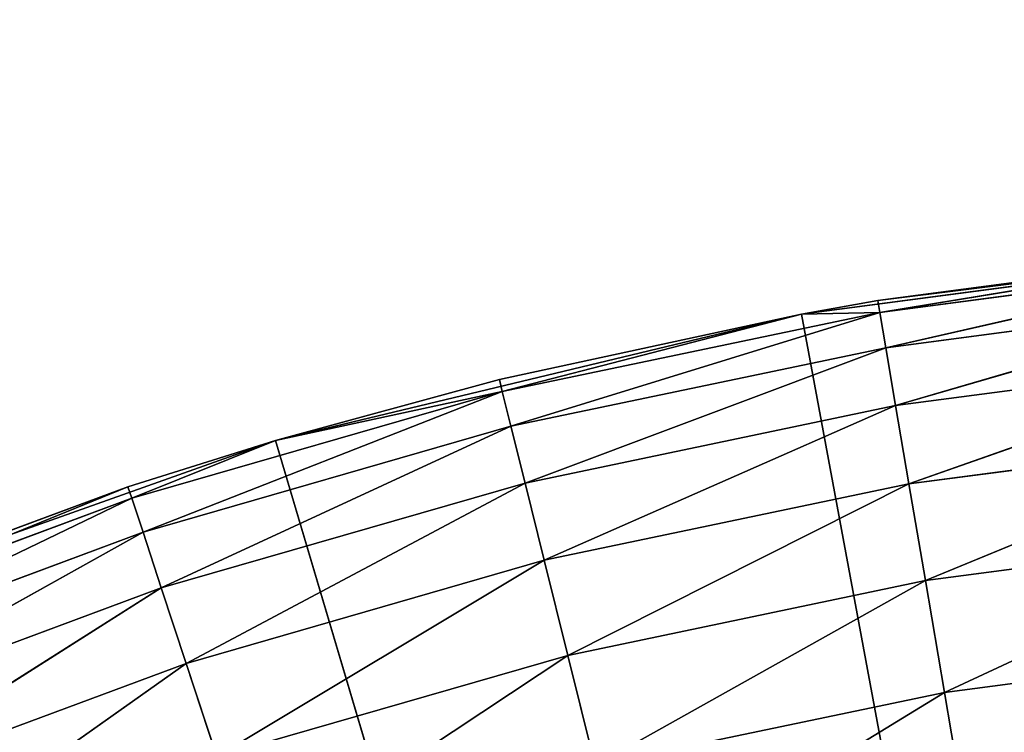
# Model space of a CAD drawing. Extents: x 0.1 to 25.1, y 0 to 8.
# Tile 565 of 582: x 22.9132 to 23.037, y 2.7621 to 2.8517. Entities that reach past the tile are written whole.
import ezdxf

# ---------------------------------------------------------------- set-up
doc = ezdxf.new("R2010")
doc.units = 0
doc.header["$LTSCALE"] = 2.54
doc.layers.get('0').update_dxf_attribs({"color": 13, "linetype": 'CONTINUOUS'})

# ---------------------------------------------------------------- blocks, each defined once
blk = doc.blocks.new('P__KA__AZIENKOWA_DOCIA_25C')
at = {"color": 0}
for p, q in [((23.01156, 2.81472, 29.35), (23.07901, 2.82363, 29.35)), ((23.01156, 2.81472, 29.35), (23.07901, 2.82363, 29.35)), ((23.07901, 2.82363, 29.35), (23.02113, 2.81643, 28.95)), ((23.07901, 2.82363, 29.35), (23.02113, 2.81643, 28.95)), ((23.06932, 2.82279, 28.95), (23.02113, 2.81643, 28.95)), ((23.06932, 2.82279, 28.95), (23.02113, 2.81643, 28.95)), ((23.02139, 2.81493, 28.93264), (23.06932, 2.82279, 28.95)), ((23.02139, 2.81493, 28.93264), (23.06932, 2.82279, 28.95)), ((23.02139, 2.81493, 28.93264), (23.06946, 2.82128, 28.93264)), ((23.02139, 2.81493, 28.93264), (23.06946, 2.82128, 28.93264)), ((23.02215, 2.81048, 28.9158), (23.06946, 2.82128, 28.93264)), ((23.02215, 2.81048, 28.9158), (23.06946, 2.82128, 28.93264)), ((23.02215, 2.81048, 28.9158), (23.06989, 2.81679, 28.9158)), ((23.02215, 2.81048, 28.9158), (23.06989, 2.81679, 28.9158)), ((23.02338, 2.80322, 28.9), (23.06989, 2.81679, 28.9158)), ((23.02338, 2.80322, 28.9), (23.06989, 2.81679, 28.9158)), ((23.01156, 2.81472, 29.35), (23.02113, 2.81643, 28.95)), ((23.02113, 2.81643, 28.95), (23.01156, 2.81472, 28.95)), ((23.01156, 2.81472, 29.35), (23.02113, 2.81643, 28.95)), ((23.02113, 2.81643, 28.95), (23.01156, 2.81472, 28.95)), ((23.02113, 2.81643, 28.95), (23.02139, 2.81493, 28.93264)), ((23.02113, 2.81643, 28.95), (23.02139, 2.81493, 28.93264)), ((22.94541, 2.79882, 29.35), (23.01156, 2.81472, 29.35)), ((22.94541, 2.79882, 29.35), (23.01156, 2.81472, 29.35)), ((23.01156, 2.81472, 29.35), (22.97355, 2.80648, 28.95)), ((23.01156, 2.81472, 29.35), (22.97355, 2.80648, 28.95)), ((23.01156, 2.81472, 28.95), (22.97355, 2.80648, 28.95)), ((23.01156, 2.81472, 28.95), (22.97355, 2.80648, 28.95)), ((23.02139, 2.81493, 28.93264), (22.97392, 2.80501, 28.93264)), ((23.02139, 2.81493, 28.93264), (22.97392, 2.80501, 28.93264)), ((23.01156, 2.81472, 28.95), (22.97392, 2.80501, 28.93264)), ((23.01156, 2.81472, 28.95), (22.97392, 2.80501, 28.93264)), ((23.02139, 2.81493, 28.93264), (22.97501, 2.80063, 28.9158)), ((23.02139, 2.81493, 28.93264), (22.97501, 2.80063, 28.9158)), ((23.02139, 2.81493, 28.93264), (23.01156, 2.81472, 28.95)), ((23.02139, 2.81493, 28.93264), (23.01156, 2.81472, 28.95)), ((23.01156, 2.81472, 29.35), (23.01156, 2.81472, 28.95)), ((23.01156, 2.81472, 29.35), (23.01156, 2.81472, 28.95)), ((23.13026, 2.17566, 29.35), (23.01156, 2.81472, 29.35)), ((23.13026, 2.17566, 29.35), (23.01156, 2.81472, 29.35)), ((23.02215, 2.81048, 28.9158), (23.02139, 2.81493, 28.93264)), ((23.02215, 2.81048, 28.9158), (23.02139, 2.81493, 28.93264)), ((23.02215, 2.81048, 28.9158), (22.97501, 2.80063, 28.9158)), ((23.02215, 2.81048, 28.9158), (22.97501, 2.80063, 28.9158)), ((23.02215, 2.81048, 28.9158), (22.97678, 2.79348, 28.9)), ((23.02215, 2.81048, 28.9158), (22.97678, 2.79348, 28.9)), ((23.02338, 2.80322, 28.9), (23.02215, 2.81048, 28.9158)), ((23.02338, 2.80322, 28.9), (23.02215, 2.81048, 28.9158)), ((23.02338, 2.80322, 28.9), (23.07058, 2.80945, 28.9)), ((23.02338, 2.80322, 28.9), (23.07058, 2.80945, 28.9)), ((23.02506, 2.79337, 28.88572), (23.07058, 2.80945, 28.9)), ((23.02506, 2.79337, 28.88572), (23.07058, 2.80945, 28.9)), ((22.94541, 2.79882, 29.35), (22.97355, 2.80648, 28.95)), ((22.97355, 2.80648, 28.95), (22.94541, 2.79882, 28.95)), ((22.94541, 2.79882, 29.35), (22.97355, 2.80648, 28.95)), ((22.97355, 2.80648, 28.95), (22.94541, 2.79882, 28.95)), ((22.97355, 2.80648, 28.95), (22.97392, 2.80501, 28.93264)), ((22.97355, 2.80648, 28.95), (22.97392, 2.80501, 28.93264)), ((22.97392, 2.80501, 28.93264), (22.92732, 2.79156, 28.93264)), ((22.97392, 2.80501, 28.93264), (22.92732, 2.79156, 28.93264)), ((22.97392, 2.80501, 28.93264), (22.92874, 2.78728, 28.9158)), ((22.97392, 2.80501, 28.93264), (22.92874, 2.78728, 28.9158)), ((22.97392, 2.80501, 28.93264), (22.94541, 2.79882, 28.95)), ((22.97392, 2.80501, 28.93264), (22.94541, 2.79882, 28.95)), ((22.97501, 2.80063, 28.9158), (22.97392, 2.80501, 28.93264)), ((22.97501, 2.80063, 28.9158), (22.97392, 2.80501, 28.93264)), ((23.02338, 2.80322, 28.9), (22.97678, 2.79348, 28.9)), ((23.02338, 2.80322, 28.9), (22.97678, 2.79348, 28.9)), ((23.02338, 2.80322, 28.9), (22.97919, 2.78378, 28.88572)), ((23.02338, 2.80322, 28.9), (22.97919, 2.78378, 28.88572)), ((23.02506, 2.79337, 28.88572), (23.02338, 2.80322, 28.9)), ((23.02506, 2.79337, 28.88572), (23.02338, 2.80322, 28.9)), ((22.97501, 2.80063, 28.9158), (22.92874, 2.78728, 28.9158)), ((22.97501, 2.80063, 28.9158), (22.92874, 2.78728, 28.9158)), ((22.97501, 2.80063, 28.9158), (22.93104, 2.78028, 28.9)), ((22.97501, 2.80063, 28.9158), (22.93104, 2.78028, 28.9)), ((22.97678, 2.79348, 28.9), (22.97501, 2.80063, 28.9158)), ((22.97678, 2.79348, 28.9), (22.97501, 2.80063, 28.9158)), ((23.02506, 2.79337, 28.88572), (23.07152, 2.7995, 28.88572)), ((23.02506, 2.79337, 28.88572), (23.07152, 2.7995, 28.88572)), ((23.02713, 2.78121, 28.87339), (23.07152, 2.7995, 28.88572)), ((23.02713, 2.78121, 28.87339), (23.07152, 2.7995, 28.88572)), ((22.88128, 2.77608, 29.35), (22.94541, 2.79882, 29.35)), ((22.88128, 2.77608, 29.35), (22.94541, 2.79882, 29.35)), ((22.94541, 2.79882, 29.35), (22.92685, 2.79301, 28.95)), ((22.94541, 2.79882, 29.35), (22.92685, 2.79301, 28.95)), ((22.94541, 2.79882, 28.95), (22.92685, 2.79301, 28.95)), ((22.94541, 2.79882, 28.95), (22.92685, 2.79301, 28.95)), ((22.94541, 2.79882, 28.95), (22.92732, 2.79156, 28.93264)), ((22.94541, 2.79882, 28.95), (22.92732, 2.79156, 28.93264)), ((22.94541, 2.79882, 29.35), (22.94541, 2.79882, 28.95)), ((22.94541, 2.79882, 29.35), (22.94541, 2.79882, 28.95)), ((22.94541, 2.79882, 29.35), (23.13026, 2.17566, 29.35)), ((22.94541, 2.79882, 29.35), (23.13026, 2.17566, 29.35)), ((22.97678, 2.79348, 28.9), (22.93104, 2.78028, 28.9)), ((22.97678, 2.79348, 28.9), (22.93104, 2.78028, 28.9)), ((22.97678, 2.79348, 28.9), (22.93417, 2.77079, 28.88572)), ((22.97678, 2.79348, 28.9), (22.93417, 2.77079, 28.88572)), ((22.97919, 2.78378, 28.88572), (22.97678, 2.79348, 28.9)), ((22.97919, 2.78378, 28.88572), (22.97678, 2.79348, 28.9)), ((23.02506, 2.79337, 28.88572), (22.97919, 2.78378, 28.88572)), ((23.02506, 2.79337, 28.88572), (22.97919, 2.78378, 28.88572)), ((23.02506, 2.79337, 28.88572), (22.98216, 2.77181, 28.87339)), ((23.02506, 2.79337, 28.88572), (22.98216, 2.77181, 28.87339)), ((23.02713, 2.78121, 28.87339), (23.02506, 2.79337, 28.88572)), ((23.02713, 2.78121, 28.87339), (23.02506, 2.79337, 28.88572)), ((22.88128, 2.77608, 29.35), (22.92685, 2.79301, 28.95)), ((22.92685, 2.79301, 28.95), (22.88128, 2.77608, 28.95)), ((22.88128, 2.77608, 29.35), (22.92685, 2.79301, 28.95)), ((22.92685, 2.79301, 28.95), (22.88128, 2.77608, 28.95)), ((22.88186, 2.77468, 28.93264), (22.92685, 2.79301, 28.95)), ((22.88186, 2.77468, 28.93264), (22.92685, 2.79301, 28.95)), ((22.92732, 2.79156, 28.93264), (22.92685, 2.79301, 28.95)), ((22.92732, 2.79156, 28.93264), (22.92685, 2.79301, 28.95)), ((22.88186, 2.77468, 28.93264), (22.92732, 2.79156, 28.93264)), ((22.88186, 2.77468, 28.93264), (22.92732, 2.79156, 28.93264)), ((22.88359, 2.77051, 28.9158), (22.92732, 2.79156, 28.93264)), ((22.88359, 2.77051, 28.9158), (22.92732, 2.79156, 28.93264)), ((22.92874, 2.78728, 28.9158), (22.92732, 2.79156, 28.93264)), ((22.92874, 2.78728, 28.9158), (22.92732, 2.79156, 28.93264)), ((22.88359, 2.77051, 28.9158), (22.92874, 2.78728, 28.9158)), ((22.88359, 2.77051, 28.9158), (22.92874, 2.78728, 28.9158)), ((22.88642, 2.7637, 28.9), (22.92874, 2.78728, 28.9158)), ((22.88642, 2.7637, 28.9), (22.92874, 2.78728, 28.9158)), ((22.93104, 2.78028, 28.9), (22.92874, 2.78728, 28.9158)), ((22.93104, 2.78028, 28.9), (22.92874, 2.78728, 28.9158)), ((23.02713, 2.78121, 28.87339), (23.07267, 2.78723, 28.87339)), ((23.02713, 2.78121, 28.87339), (23.07267, 2.78723, 28.87339)), ((23.02953, 2.76714, 28.8634), (23.07267, 2.78723, 28.87339)), ((23.02953, 2.76714, 28.8634), (23.07267, 2.78723, 28.87339)), ((22.97919, 2.78378, 28.88572), (22.93417, 2.77079, 28.88572)), ((22.97919, 2.78378, 28.88572), (22.93417, 2.77079, 28.88572)), ((22.97919, 2.78378, 28.88572), (22.93803, 2.75908, 28.87339)), ((22.97919, 2.78378, 28.88572), (22.93803, 2.75908, 28.87339)), ((22.98216, 2.77181, 28.87339), (22.97919, 2.78378, 28.88572)), ((22.98216, 2.77181, 28.87339), (22.97919, 2.78378, 28.88572)), ((23.02713, 2.78121, 28.87339), (22.98216, 2.77181, 28.87339)), ((23.02713, 2.78121, 28.87339), (22.98216, 2.77181, 28.87339)), ((23.02713, 2.78121, 28.87339), (22.98561, 2.75796, 28.8634)), ((23.02713, 2.78121, 28.87339), (22.98561, 2.75796, 28.8634)), ((23.02953, 2.76714, 28.8634), (23.02713, 2.78121, 28.87339)), ((23.02953, 2.76714, 28.8634), (23.02713, 2.78121, 28.87339)), ((22.88642, 2.7637, 28.9), (22.93104, 2.78028, 28.9)), ((22.88642, 2.7637, 28.9), (22.93104, 2.78028, 28.9)), ((22.89025, 2.75447, 28.88572), (22.93104, 2.78028, 28.9)), ((22.89025, 2.75447, 28.88572), (22.93104, 2.78028, 28.9)), ((22.93417, 2.77079, 28.88572), (22.93104, 2.78028, 28.9)), ((22.93417, 2.77079, 28.88572), (22.93104, 2.78028, 28.9)), ((23.02953, 2.76714, 28.8634), (23.07401, 2.77301, 28.8634)), ((23.02953, 2.76714, 28.8634), (23.07401, 2.77301, 28.8634)), ((22.98216, 2.77181, 28.87339), (22.93803, 2.75908, 28.87339)), ((22.98216, 2.77181, 28.87339), (22.93803, 2.75908, 28.87339)), ((22.98216, 2.77181, 28.87339), (22.9425, 2.74552, 28.8634)), ((22.98216, 2.77181, 28.87339), (22.9425, 2.74552, 28.8634)), ((22.98561, 2.75796, 28.8634), (22.98216, 2.77181, 28.87339)), ((22.98561, 2.75796, 28.8634), (22.98216, 2.77181, 28.87339)), ((22.89025, 2.75447, 28.88572), (22.93417, 2.77079, 28.88572)), ((22.89025, 2.75447, 28.88572), (22.93417, 2.77079, 28.88572)), ((22.89497, 2.74308, 28.87339), (22.93417, 2.77079, 28.88572)), ((22.89497, 2.74308, 28.87339), (22.93417, 2.77079, 28.88572)), ((22.93803, 2.75908, 28.87339), (22.93417, 2.77079, 28.88572)), ((22.93803, 2.75908, 28.87339), (22.93417, 2.77079, 28.88572)), ((23.02953, 2.76714, 28.8634), (22.98561, 2.75796, 28.8634)), ((23.02953, 2.76714, 28.8634), (22.98561, 2.75796, 28.8634)), ((23.02953, 2.76714, 28.8634), (22.98942, 2.74262, 28.85603)), ((23.02953, 2.76714, 28.8634), (22.98942, 2.74262, 28.85603)), ((23.03218, 2.75156, 28.85603), (23.02953, 2.76714, 28.8634)), ((23.03218, 2.75156, 28.85603), (23.02953, 2.76714, 28.8634))]:
    blk.add_line(p, q, dxfattribs=at)
mesh = blk.add_polyface(dxfattribs=at)
corners = [(25.13026, 0.32566, 20.5), (0.13026, 0.32566, 20.5), (0.63026, 8.02566, 20.5)]
mesh.append_faces([[corners[k] for k in face] for face in [(0, 1, 2)]], dxfattribs={"color": 0})
mesh = blk.add_polyface(dxfattribs=at)
corners = [(24.63026, 8.02566, 20.65), (0.63026, 8.02566, 20.65), (0.13026, 0.32566, 20.65)]
mesh.append_faces([[corners[k] for k in face] for face in [(0, 1, 2)]], dxfattribs={"color": 0})
mesh = blk.add_polyface(dxfattribs=at)
corners = [(25.13026, 0.32566, 20.65), (24.63026, 8.02566, 20.65), (0.13026, 0.32566, 20.65)]
mesh.append_faces([[corners[k] for k in face] for face in [(0, 1, 2)]], dxfattribs={"color": 0})
mesh = blk.add_polyface(dxfattribs=at)
corners = [(25.13026, 0.32566, 20.5), (0.63026, 8.02566, 20.5), (24.63026, 8.02566, 20.5)]
mesh.append_faces([[corners[k] for k in face] for face in [(0, 1, 2)]], dxfattribs={"color": 0})
mesh = blk.add_polyface(dxfattribs=at)
corners = [(22.95526, 2.47876, 29.5), (0.63026, 4.02566, 29.5), (22.90529, 2.44377, 29.5)]
mesh.append_faces([[corners[k] for k in face] for face in [(0, 1, 2)]], dxfattribs={"color": 0})
mesh = blk.add_polyface(dxfattribs=at)
corners = [(24.63026, 4.02566, 29.5), (0.63026, 4.02566, 29.5), (22.95526, 2.47876, 29.5)]
mesh.append_faces([[corners[k] for k in face] for face in [(0, 1, 2)]], dxfattribs={"color": 0})
mesh = blk.add_polyface(dxfattribs=at)
corners = [(24.63026, 4.02566, 29.35), (23.06949, 2.52034, 29.35), (0.63026, 4.02566, 29.35)]
mesh.append_faces([[corners[k] for k in face] for face in [(0, 1, 2)]], dxfattribs={"color": 0})
mesh = blk.add_polyface(dxfattribs=at)
corners = [(23.06949, 2.52034, 29.35), (23.01056, 2.50455, 29.35), (0.63026, 4.02566, 29.35)]
mesh.append_faces([[corners[k] for k in face] for face in [(0, 1, 2)]], dxfattribs={"color": 0})
mesh = blk.add_polyface(dxfattribs=at)
corners = [(23.01056, 2.50455, 29.35), (22.95526, 2.47876, 29.35), (0.63026, 4.02566, 29.35)]
mesh.append_faces([[corners[k] for k in face] for face in [(0, 1, 2)]], dxfattribs={"color": 0})
mesh = blk.add_polyface(dxfattribs=at)
corners = [(22.95526, 2.47876, 29.35), (22.90529, 2.44377, 29.35), (0.63026, 4.02566, 29.35)]
mesh.append_faces([[corners[k] for k in face] for face in [(0, 1, 2)]], dxfattribs={"color": 0})
mesh = blk.add_polyface(dxfattribs=at)
corners = [(24.63026, 4.02566, 29.5), (22.95526, 2.47876, 29.5), (23.01056, 2.50455, 29.5)]
mesh.append_faces([[corners[k] for k in face] for face in [(0, 1, 2)]], dxfattribs={"color": 0})
mesh = blk.add_polyface(dxfattribs=at)
corners = [(24.63026, 4.02566, 29.5), (23.01056, 2.50455, 29.5), (23.06949, 2.52034, 29.5)]
mesh.append_faces([[corners[k] for k in face] for face in [(0, 1, 2)]], dxfattribs={"color": 0})
mesh = blk.add_polyface(dxfattribs=at)
corners = [(23.07901, 2.82363, 29.35), (23.02113, 2.81643, 28.95), (23.01156, 2.81472, 29.35)]
mesh.append_faces([[corners[k] for k in face] for face in [(0, 1, 2)]], dxfattribs={"color": 0})
mesh = blk.add_polyface(dxfattribs=at)
corners = [(23.13026, 2.17566, 29.35), (23.07901, 2.82363, 29.35), (23.01156, 2.81472, 29.35)]
mesh.append_faces([[corners[k] for k in face] for face in [(0, 1, 2)]], dxfattribs={"color": 0})
mesh = blk.add_polyface(dxfattribs=at)
corners = [(23.07901, 2.82363, 29.35), (23.06932, 2.82279, 28.95), (23.02113, 2.81643, 28.95)]
mesh.append_faces([[corners[k] for k in face] for face in [(0, 1, 2)]], dxfattribs={"color": 0})
mesh = blk.add_polyface(dxfattribs=at)
corners = [(23.06932, 2.82279, 28.95), (23.02139, 2.81493, 28.93264), (23.02113, 2.81643, 28.95)]
mesh.append_faces([[corners[k] for k in face] for face in [(0, 1, 2)]], dxfattribs={"color": 0})
mesh = blk.add_polyface(dxfattribs=at)
corners = [(23.06932, 2.82279, 28.95), (23.06946, 2.82128, 28.93264), (23.02139, 2.81493, 28.93264)]
mesh.append_faces([[corners[k] for k in face] for face in [(0, 1, 2)]], dxfattribs={"color": 0})
mesh = blk.add_polyface(dxfattribs=at)
corners = [(23.06946, 2.82128, 28.93264), (23.02215, 2.81048, 28.9158), (23.02139, 2.81493, 28.93264)]
mesh.append_faces([[corners[k] for k in face] for face in [(0, 1, 2)]], dxfattribs={"color": 0})
mesh = blk.add_polyface(dxfattribs=at)
corners = [(23.06946, 2.82128, 28.93264), (23.06989, 2.81679, 28.9158), (23.02215, 2.81048, 28.9158)]
mesh.append_faces([[corners[k] for k in face] for face in [(0, 1, 2)]], dxfattribs={"color": 0})
mesh = blk.add_polyface(dxfattribs=at)
corners = [(23.06989, 2.81679, 28.9158), (23.02338, 2.80322, 28.9), (23.02215, 2.81048, 28.9158)]
mesh.append_faces([[corners[k] for k in face] for face in [(0, 1, 2)]], dxfattribs={"color": 0})
mesh = blk.add_polyface(dxfattribs=at)
corners = [(23.06989, 2.81679, 28.9158), (23.07058, 2.80945, 28.9), (23.02338, 2.80322, 28.9)]
mesh.append_faces([[corners[k] for k in face] for face in [(0, 1, 2)]], dxfattribs={"color": 0})
mesh = blk.add_polyface(dxfattribs=at)
corners = [(23.01156, 2.81472, 29.35), (23.02113, 2.81643, 28.95), (23.01156, 2.81472, 28.95)]
mesh.append_faces([[corners[k] for k in face] for face in [(0, 1, 2)]], dxfattribs={"color": 0})
mesh = blk.add_polyface(dxfattribs=at)
corners = [(23.02113, 2.81643, 28.95), (23.02139, 2.81493, 28.93264), (23.01156, 2.81472, 28.95)]
mesh.append_faces([[corners[k] for k in face] for face in [(0, 1, 2)]], dxfattribs={"color": 0})
mesh = blk.add_polyface(dxfattribs=at)
corners = [(23.01156, 2.81472, 29.35), (22.97355, 2.80648, 28.95), (22.94541, 2.79882, 29.35)]
mesh.append_faces([[corners[k] for k in face] for face in [(0, 1, 2)]], dxfattribs={"color": 0})
mesh = blk.add_polyface(dxfattribs=at)
corners = [(23.13026, 2.17566, 29.35), (23.01156, 2.81472, 29.35), (22.94541, 2.79882, 29.35)]
mesh.append_faces([[corners[k] for k in face] for face in [(0, 1, 2)]], dxfattribs={"color": 0})
mesh = blk.add_polyface(dxfattribs=at)
corners = [(23.01156, 2.81472, 29.35), (23.01156, 2.81472, 28.95), (22.97355, 2.80648, 28.95)]
mesh.append_faces([[corners[k] for k in face] for face in [(0, 1, 2)]], dxfattribs={"color": 0})
mesh = blk.add_polyface(dxfattribs=at)
corners = [(23.01156, 2.81472, 28.95), (22.97392, 2.80501, 28.93264), (22.97355, 2.80648, 28.95)]
mesh.append_faces([[corners[k] for k in face] for face in [(0, 1, 2)]], dxfattribs={"color": 0})
mesh = blk.add_polyface(dxfattribs=at)
corners = [(23.01156, 2.81472, 28.95), (23.02139, 2.81493, 28.93264), (22.97392, 2.80501, 28.93264)]
mesh.append_faces([[corners[k] for k in face] for face in [(0, 1, 2)]], dxfattribs={"color": 0})
mesh = blk.add_polyface(dxfattribs=at)
corners = [(23.02139, 2.81493, 28.93264), (22.97501, 2.80063, 28.9158), (22.97392, 2.80501, 28.93264)]
mesh.append_faces([[corners[k] for k in face] for face in [(0, 1, 2)]], dxfattribs={"color": 0})
mesh = blk.add_polyface(dxfattribs=at)
corners = [(23.02139, 2.81493, 28.93264), (23.02215, 2.81048, 28.9158), (22.97501, 2.80063, 28.9158)]
mesh.append_faces([[corners[k] for k in face] for face in [(0, 1, 2)]], dxfattribs={"color": 0})
mesh = blk.add_polyface(dxfattribs=at)
corners = [(23.02215, 2.81048, 28.9158), (22.97678, 2.79348, 28.9), (22.97501, 2.80063, 28.9158)]
mesh.append_faces([[corners[k] for k in face] for face in [(0, 1, 2)]], dxfattribs={"color": 0})
mesh = blk.add_polyface(dxfattribs=at)
corners = [(23.02215, 2.81048, 28.9158), (23.02338, 2.80322, 28.9), (22.97678, 2.79348, 28.9)]
mesh.append_faces([[corners[k] for k in face] for face in [(0, 1, 2)]], dxfattribs={"color": 0})
mesh = blk.add_polyface(dxfattribs=at)
corners = [(23.07058, 2.80945, 28.9), (23.02506, 2.79337, 28.88572), (23.02338, 2.80322, 28.9)]
mesh.append_faces([[corners[k] for k in face] for face in [(0, 1, 2)]], dxfattribs={"color": 0})
mesh = blk.add_polyface(dxfattribs=at)
corners = [(23.07058, 2.80945, 28.9), (23.07152, 2.7995, 28.88572), (23.02506, 2.79337, 28.88572)]
mesh.append_faces([[corners[k] for k in face] for face in [(0, 1, 2)]], dxfattribs={"color": 0})
mesh = blk.add_polyface(dxfattribs=at)
corners = [(22.94541, 2.79882, 29.35), (22.97355, 2.80648, 28.95), (22.94541, 2.79882, 28.95)]
mesh.append_faces([[corners[k] for k in face] for face in [(0, 1, 2)]], dxfattribs={"color": 0})
mesh = blk.add_polyface(dxfattribs=at)
corners = [(22.97355, 2.80648, 28.95), (22.97392, 2.80501, 28.93264), (22.94541, 2.79882, 28.95)]
mesh.append_faces([[corners[k] for k in face] for face in [(0, 1, 2)]], dxfattribs={"color": 0})
mesh = blk.add_polyface(dxfattribs=at)
corners = [(22.94541, 2.79882, 28.95), (22.97392, 2.80501, 28.93264), (22.92732, 2.79156, 28.93264)]
mesh.append_faces([[corners[k] for k in face] for face in [(0, 1, 2)]], dxfattribs={"color": 0})
mesh = blk.add_polyface(dxfattribs=at)
corners = [(22.97392, 2.80501, 28.93264), (22.92874, 2.78728, 28.9158), (22.92732, 2.79156, 28.93264)]
mesh.append_faces([[corners[k] for k in face] for face in [(0, 1, 2)]], dxfattribs={"color": 0})
mesh = blk.add_polyface(dxfattribs=at)
corners = [(22.97392, 2.80501, 28.93264), (22.97501, 2.80063, 28.9158), (22.92874, 2.78728, 28.9158)]
mesh.append_faces([[corners[k] for k in face] for face in [(0, 1, 2)]], dxfattribs={"color": 0})
mesh = blk.add_polyface(dxfattribs=at)
corners = [(23.02338, 2.80322, 28.9), (22.97919, 2.78378, 28.88572), (22.97678, 2.79348, 28.9)]
mesh.append_faces([[corners[k] for k in face] for face in [(0, 1, 2)]], dxfattribs={"color": 0})
mesh = blk.add_polyface(dxfattribs=at)
corners = [(23.02338, 2.80322, 28.9), (23.02506, 2.79337, 28.88572), (22.97919, 2.78378, 28.88572)]
mesh.append_faces([[corners[k] for k in face] for face in [(0, 1, 2)]], dxfattribs={"color": 0})
mesh = blk.add_polyface(dxfattribs=at)
corners = [(22.97501, 2.80063, 28.9158), (22.93104, 2.78028, 28.9), (22.92874, 2.78728, 28.9158)]
mesh.append_faces([[corners[k] for k in face] for face in [(0, 1, 2)]], dxfattribs={"color": 0})
mesh = blk.add_polyface(dxfattribs=at)
corners = [(22.97501, 2.80063, 28.9158), (22.97678, 2.79348, 28.9), (22.93104, 2.78028, 28.9)]
mesh.append_faces([[corners[k] for k in face] for face in [(0, 1, 2)]], dxfattribs={"color": 0})
mesh = blk.add_polyface(dxfattribs=at)
corners = [(23.07152, 2.7995, 28.88572), (23.02713, 2.78121, 28.87339), (23.02506, 2.79337, 28.88572)]
mesh.append_faces([[corners[k] for k in face] for face in [(0, 1, 2)]], dxfattribs={"color": 0})
mesh = blk.add_polyface(dxfattribs=at)
corners = [(23.07267, 2.78723, 28.87339), (23.02713, 2.78121, 28.87339), (23.07152, 2.7995, 28.88572)]
mesh.append_faces([[corners[k] for k in face] for face in [(0, 1, 2)]], dxfattribs={"color": 0})
mesh = blk.add_polyface(dxfattribs=at)
corners = [(22.94541, 2.79882, 29.35), (22.92685, 2.79301, 28.95), (22.88128, 2.77608, 29.35)]
mesh.append_faces([[corners[k] for k in face] for face in [(0, 1, 2)]], dxfattribs={"color": 0})
mesh = blk.add_polyface(dxfattribs=at)
corners = [(23.13026, 2.17566, 29.35), (22.94541, 2.79882, 29.35), (22.88128, 2.77608, 29.35)]
mesh.append_faces([[corners[k] for k in face] for face in [(0, 1, 2)]], dxfattribs={"color": 0})
mesh = blk.add_polyface(dxfattribs=at)
corners = [(22.94541, 2.79882, 29.35), (22.94541, 2.79882, 28.95), (22.92685, 2.79301, 28.95)]
mesh.append_faces([[corners[k] for k in face] for face in [(0, 1, 2)]], dxfattribs={"color": 0})
mesh = blk.add_polyface(dxfattribs=at)
corners = [(22.94541, 2.79882, 28.95), (22.92732, 2.79156, 28.93264), (22.92685, 2.79301, 28.95)]
mesh.append_faces([[corners[k] for k in face] for face in [(0, 1, 2)]], dxfattribs={"color": 0})
mesh = blk.add_polyface(dxfattribs=at)
corners = [(22.97678, 2.79348, 28.9), (22.93417, 2.77079, 28.88572), (22.93104, 2.78028, 28.9)]
mesh.append_faces([[corners[k] for k in face] for face in [(0, 1, 2)]], dxfattribs={"color": 0})
mesh = blk.add_polyface(dxfattribs=at)
corners = [(22.97678, 2.79348, 28.9), (22.97919, 2.78378, 28.88572), (22.93417, 2.77079, 28.88572)]
mesh.append_faces([[corners[k] for k in face] for face in [(0, 1, 2)]], dxfattribs={"color": 0})
mesh = blk.add_polyface(dxfattribs=at)
corners = [(23.02506, 2.79337, 28.88572), (22.98216, 2.77181, 28.87339), (22.97919, 2.78378, 28.88572)]
mesh.append_faces([[corners[k] for k in face] for face in [(0, 1, 2)]], dxfattribs={"color": 0})
mesh = blk.add_polyface(dxfattribs=at)
corners = [(23.02713, 2.78121, 28.87339), (22.98216, 2.77181, 28.87339), (23.02506, 2.79337, 28.88572)]
mesh.append_faces([[corners[k] for k in face] for face in [(0, 1, 2)]], dxfattribs={"color": 0})
mesh = blk.add_polyface(dxfattribs=at)
corners = [(22.88128, 2.77608, 29.35), (22.92685, 2.79301, 28.95), (22.88128, 2.77608, 28.95)]
mesh.append_faces([[corners[k] for k in face] for face in [(0, 1, 2)]], dxfattribs={"color": 0})
mesh = blk.add_polyface(dxfattribs=at)
corners = [(22.92685, 2.79301, 28.95), (22.88186, 2.77468, 28.93264), (22.88128, 2.77608, 28.95)]
mesh.append_faces([[corners[k] for k in face] for face in [(0, 1, 2)]], dxfattribs={"color": 0})
mesh = blk.add_polyface(dxfattribs=at)
corners = [(22.92685, 2.79301, 28.95), (22.92732, 2.79156, 28.93264), (22.88186, 2.77468, 28.93264)]
mesh.append_faces([[corners[k] for k in face] for face in [(0, 1, 2)]], dxfattribs={"color": 0})
mesh = blk.add_polyface(dxfattribs=at)
corners = [(22.92732, 2.79156, 28.93264), (22.88359, 2.77051, 28.9158), (22.88186, 2.77468, 28.93264)]
mesh.append_faces([[corners[k] for k in face] for face in [(0, 1, 2)]], dxfattribs={"color": 0})
mesh = blk.add_polyface(dxfattribs=at)
corners = [(22.92732, 2.79156, 28.93264), (22.92874, 2.78728, 28.9158), (22.88359, 2.77051, 28.9158)]
mesh.append_faces([[corners[k] for k in face] for face in [(0, 1, 2)]], dxfattribs={"color": 0})
mesh = blk.add_polyface(dxfattribs=at)
corners = [(22.92874, 2.78728, 28.9158), (22.88642, 2.7637, 28.9), (22.88359, 2.77051, 28.9158)]
mesh.append_faces([[corners[k] for k in face] for face in [(0, 1, 2)]], dxfattribs={"color": 0})
mesh = blk.add_polyface(dxfattribs=at)
corners = [(22.92874, 2.78728, 28.9158), (22.93104, 2.78028, 28.9), (22.88642, 2.7637, 28.9)]
mesh.append_faces([[corners[k] for k in face] for face in [(0, 1, 2)]], dxfattribs={"color": 0})
mesh = blk.add_polyface(dxfattribs=at)
corners = [(23.07267, 2.78723, 28.87339), (23.02953, 2.76714, 28.8634), (23.02713, 2.78121, 28.87339)]
mesh.append_faces([[corners[k] for k in face] for face in [(0, 1, 2)]], dxfattribs={"color": 0})
mesh = blk.add_polyface(dxfattribs=at)
corners = [(23.07401, 2.77301, 28.8634), (23.02953, 2.76714, 28.8634), (23.07267, 2.78723, 28.87339)]
mesh.append_faces([[corners[k] for k in face] for face in [(0, 1, 2)]], dxfattribs={"color": 0})
mesh = blk.add_polyface(dxfattribs=at)
corners = [(22.97919, 2.78378, 28.88572), (22.93803, 2.75908, 28.87339), (22.93417, 2.77079, 28.88572)]
mesh.append_faces([[corners[k] for k in face] for face in [(0, 1, 2)]], dxfattribs={"color": 0})
mesh = blk.add_polyface(dxfattribs=at)
corners = [(22.98216, 2.77181, 28.87339), (22.93803, 2.75908, 28.87339), (22.97919, 2.78378, 28.88572)]
mesh.append_faces([[corners[k] for k in face] for face in [(0, 1, 2)]], dxfattribs={"color": 0})
mesh = blk.add_polyface(dxfattribs=at)
corners = [(23.02713, 2.78121, 28.87339), (22.98561, 2.75796, 28.8634), (22.98216, 2.77181, 28.87339)]
mesh.append_faces([[corners[k] for k in face] for face in [(0, 1, 2)]], dxfattribs={"color": 0})
mesh = blk.add_polyface(dxfattribs=at)
corners = [(23.02953, 2.76714, 28.8634), (22.98561, 2.75796, 28.8634), (23.02713, 2.78121, 28.87339)]
mesh.append_faces([[corners[k] for k in face] for face in [(0, 1, 2)]], dxfattribs={"color": 0})
mesh = blk.add_polyface(dxfattribs=at)
corners = [(22.93104, 2.78028, 28.9), (22.89025, 2.75447, 28.88572), (22.88642, 2.7637, 28.9)]
mesh.append_faces([[corners[k] for k in face] for face in [(0, 1, 2)]], dxfattribs={"color": 0})
mesh = blk.add_polyface(dxfattribs=at)
corners = [(22.93104, 2.78028, 28.9), (22.93417, 2.77079, 28.88572), (22.89025, 2.75447, 28.88572)]
mesh.append_faces([[corners[k] for k in face] for face in [(0, 1, 2)]], dxfattribs={"color": 0})
mesh = blk.add_polyface(dxfattribs=at)
corners = [(23.13026, 2.17566, 29.35), (22.88128, 2.77608, 29.35), (22.81989, 2.74676, 29.35)]
mesh.append_faces([[corners[k] for k in face] for face in [(0, 1, 2)]], dxfattribs={"color": 0})
mesh = blk.add_polyface(dxfattribs=at)
corners = [(23.07401, 2.77301, 28.8634), (23.03218, 2.75156, 28.85603), (23.02953, 2.76714, 28.8634)]
mesh.append_faces([[corners[k] for k in face] for face in [(0, 1, 2)]], dxfattribs={"color": 0})
mesh = blk.add_polyface(dxfattribs=at)
corners = [(23.07549, 2.75728, 28.85603), (23.03218, 2.75156, 28.85603), (23.07401, 2.77301, 28.8634)]
mesh.append_faces([[corners[k] for k in face] for face in [(0, 1, 2)]], dxfattribs={"color": 0})
mesh = blk.add_polyface(dxfattribs=at)
corners = [(22.98216, 2.77181, 28.87339), (22.9425, 2.74552, 28.8634), (22.93803, 2.75908, 28.87339)]
mesh.append_faces([[corners[k] for k in face] for face in [(0, 1, 2)]], dxfattribs={"color": 0})
mesh = blk.add_polyface(dxfattribs=at)
corners = [(22.98561, 2.75796, 28.8634), (22.9425, 2.74552, 28.8634), (22.98216, 2.77181, 28.87339)]
mesh.append_faces([[corners[k] for k in face] for face in [(0, 1, 2)]], dxfattribs={"color": 0})
mesh = blk.add_polyface(dxfattribs=at)
corners = [(22.93417, 2.77079, 28.88572), (22.89497, 2.74308, 28.87339), (22.89025, 2.75447, 28.88572)]
mesh.append_faces([[corners[k] for k in face] for face in [(0, 1, 2)]], dxfattribs={"color": 0})
mesh = blk.add_polyface(dxfattribs=at)
corners = [(22.93803, 2.75908, 28.87339), (22.89497, 2.74308, 28.87339), (22.93417, 2.77079, 28.88572)]
mesh.append_faces([[corners[k] for k in face] for face in [(0, 1, 2)]], dxfattribs={"color": 0})
mesh = blk.add_polyface(dxfattribs=at)
corners = [(23.02953, 2.76714, 28.8634), (22.98942, 2.74262, 28.85603), (22.98561, 2.75796, 28.8634)]
mesh.append_faces([[corners[k] for k in face] for face in [(0, 1, 2)]], dxfattribs={"color": 0})
mesh = blk.add_polyface(dxfattribs=at)
corners = [(23.03218, 2.75156, 28.85603), (22.98942, 2.74262, 28.85603), (23.02953, 2.76714, 28.8634)]
mesh.append_faces([[corners[k] for k in face] for face in [(0, 1, 2)]], dxfattribs={"color": 0})

msp = doc.modelspace()

# ---------------------------------------------------------------- block references
at = {"color": 0}
msp.add_blockref('P__KA__AZIENKOWA_DOCIA_25C', (0, 0), dxfattribs=at)

doc.saveas('drawing.dxf')
